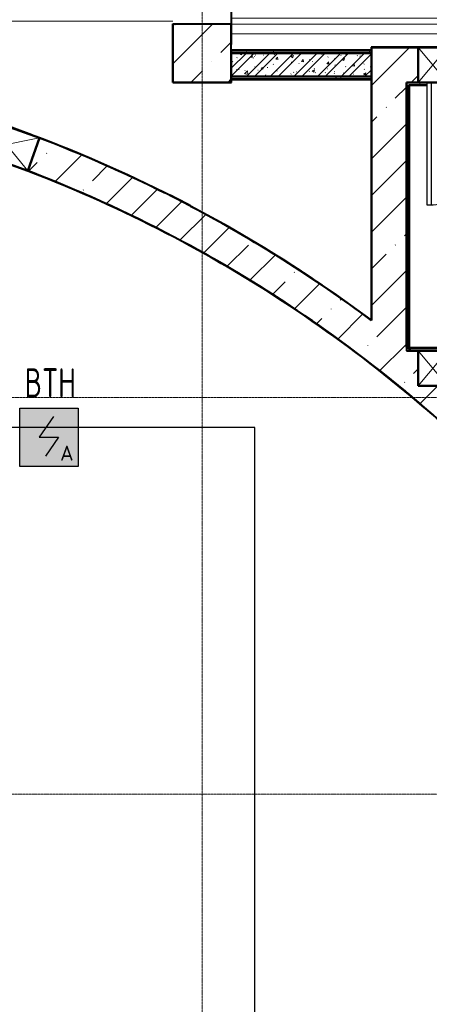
# Model space of a CAD drawing. Header units: millimetres. Extents: x -135639 to 224623, y -383017 to -59102.
# Tile 317 of 494: x 26251 to 29758, y -123821 to -115384. Entities that reach past the tile are written whole.
import ezdxf
from ezdxf.enums import TextEntityAlignment as Align

# ---------------------------------------------------------------- set-up
doc = ezdxf.new("R2010")
doc.units = ezdxf.units.MM
for name, pattern in [('CONTINOUS', [0]), ('Линия сетки', [25, 20, -2.5, 0, -2.5]), ('Сверху', [3.96875, 2.38125, -1.5875]), ('Сверху_2_', [4.5, 3, -1.5])]:
    doc.linetypes.add(name, pattern=pattern)
for name, color, linetype, lineweight in [('A-000-M_MASS', 7, 'Continuous', 18), ('A-200-M_WALL', 7, 'Continuous', 18), ('A-200-M_WALL_EXT', 7, 'Continuous', 18), ('A-200-M_WALL_INT', 7, 'Continuous', 18), ('A-200-M_WALL_PAT', 7, 'Continuous', 40), ('A-242-MB_STAIR', 7, 'Сверху_2_', 18), ('A-314-M_WINDOW', 7, 'Continuous', 18), ('A-325-M_DOOR', 7, 'Continuous', 18), ('A-325-M_DOOR__FRAME', 7, 'Continuous', 30), ('A-325-M_DOOR_PANEL', 7, 'Continuous', 30), ('S-280-M_COLUMN', 7, 'Continuous', 18), ('Z-030-M_GRID', 7, 'Continuous', 9), ('Z-060-M_DETAIL', 7, 'Continuous', 18), ('ПС', 7, 'Continuous', 40), ('СС-011-ПОЖ-СИГНАЛИЗАЦИЯ', 1, 'Continuous', 30)]:
    doc.layers.add(name, color=color, linetype=linetype, lineweight=lineweight)
doc.styles.add('1111', font='isocpeur.ttf')
pattern_1 = [(0, (0, 0), (406.4, 101.6), [33.528, -271.272, 33.528, -271.272, -1625.6]), (0, (0, 0), (406.4, 101.6), [-609.6, 33.528, -576.072, 33.528, -271.272, -711.2]), (0, (0, 0), (406.4, 101.6), [-1524, 33.528, -169.672, 33.528, -474.472]), (120, (152.4, 50.8), (-291.18818, 301.15272), [33.528, -271.272, 33.528, -271.272, -1625.6]), (120, (152.4, 50.8), (-291.18818, 301.15272), [-609.6, 33.528, -576.072, 33.528, -271.272, -711.2]), (120, (152.4, 50.8), (-291.18818, 301.15272), [-1524, 33.528, -169.672, 33.528, -474.472]), (240, (203.2, 254), (-115.21182, -402.75272), [33.528, -271.272, 33.528, -271.272, -1625.6]), (240, (203.2, 254), (-115.21182, -402.75272), [-609.6, 33.528, -576.072, 33.528, -271.272, -711.2]), (240, (203.2, 254), (-115.21182, -402.75272), [-1524, 33.528, -169.672, 33.528, -474.472])]
pattern_2 = [(45, (0, 0), (-314.309, 314.309), []), (45, (314.3, 0), (-314.309, 314.309), [555.625, -111.125, 3.353, -107.772])]

# ---------------------------------------------------------------- blocks, each defined once
blk = doc.blocks.new('101_Дверь_Однопольная - _ПЧ_Мет_1000х2000_ЛК_EIS60_Л-3415675-B1_-7_650_')
at = {"layer": 'A-325-M_DOOR', "color": 253, "lineweight": 30, "true_color": 0xaaaaaa}
for p, q in [((-585, 150), (-600, 150)), ((-600, 150), (-600, 35)), ((-585, 35), (-585, 150)), ((-600, 35), (-585, 35))]:
    blk.add_line(p, q, dxfattribs=at)
at = {"layer": 'A-325-M_DOOR__FRAME', "color": 253, "true_color": 0xaaaaaa}
for p, q in [((-525, 150), (-585, 150)), ((-585, 150), (-585, 35)), ((-525, 110), (-525, 150)), ((-515, 110), (-525, 110)), ((-515, 35), (-515, 110)), ((-585, 35), (-515, 35))]:
    blk.add_line(p, q, dxfattribs=at)
at = {"layer": 'A-325-M_DOOR_PANEL', "color": 253, "true_color": 0xaaaaaa}
for p, q in [((525, 1200), (485, 1200)), ((485, 1200), (485, 150)), ((525, 150), (525, 1200))]:
    blk.add_line(p, q, dxfattribs=at)
blk.add_arc((525, 150), 1050, 90, 180, dxfattribs=at)
blk = doc.blocks.new('CP_ДШ_Hanytex_TopJoint 24C - CP_ДШ_Hanytex_TopJoint 24C-3950245-B1_-7_650_')
at = {"layer": 'A-000-M_MASS', "color": 253, "true_color": 0xaaaaaa}
for p, q in [((3100, 110), (0, 110)), ((3100, 110), (3100, -25)), ((3100, 25), (0, 25)), ((0, 25), (0, -25)), ((0, -25), (0, 25)), ((3100, -25), (3100, 25)), ((0, -25), (3100, -25)), ((3100, -110), (0, -110))]:
    blk.add_line(p, q, dxfattribs=at)
blk = doc.blocks.new('180_ДефШов_ОснЛиния_ - Накладной профиль шир_ 50 мм Пол-V142-B1_-7_650_')
at = {"layer": 'A-000-M_MASS', "color": 253, "true_color": 0xaaaaaa}
blk.add_line((0, 0), (3100, 0), dxfattribs=at)
blk = doc.blocks.new('135_SLK_GD_AR_rvt-1-B1_-7_650_')
at = {"layer": 'A-200-M_WALL_PAT', "lineweight": 9, "true_color": 0xaaaaaa}
h = blk.add_hatch(dxfattribs=at)
h.set_pattern_fill('FP_11', color=253, style=0, pattern_type=2)
h.set_pattern_definition(pattern_1)
h.paths.add_polyline_path([(37400, 77150), (37400, 77170), (36200, 77170), (36200, 77150)])
h = blk.add_hatch(dxfattribs=at)
h.set_pattern_fill('FP_1', color=253, style=0, pattern_type=2)
h.set_pattern_definition([(50, (0, 0), (218.62117, -19.1268), [22.86, -251.46]), (355, (0, 0), (-42.2919, 229.2684), [18.288, -201.168]), (100.451, (18.22, -1.6), (176.3311, 210.13963), [19.428, -213.708]), (46.184, (0, 60.96), (325.29495, -50.4516), [34.29, -377.19]), (96.636, (27.1, 56.76), (284.883, 296.9127), [29.142, -320.562]), (351.184, (0, 60.96), (284.8858, 296.9107), [27.432, -301.752]), (21, (30.48, 45.72), (181.93753, -122.71832), [22.86, -251.46]), (326, (30.48, 45.72), (74.1622, 221.0262), [18.288, -201.168]), (71.451, (45.64, 35.5), (256.10035, 98.30526), [19.428, -213.708]), (37.5, (0, 0), (3.70639, 101.465895), [3.353, -195.377, 3.353, -200.863, -201.93]), (37.5, (0, 0), (3.70639, 101.465895), [-402.946, 3.353, -198.577]), (7.5, (0, 0), (80.18358, 120.21653), [3.353, -113.081, 3.353, -190.805, -76.962]), (7.5, (0, 0), (80.18358, 120.21653), [-310.591, 3.353, -73.609]), (327.5, (-67.97, 0), (162.70865, -6.87497), [3.353, -72.847, 3.353, -234.391, -315.468]), (327.5, (-67.97, 0), (162.70865, -6.87497), [-313.944, 3.353, -312.115]), (317.5, (-98.45, 0), (177.75468, 30.51183), [3.353, -95.707, 3.353, -154.534, -224.028]), (317.5, (-98.45, 0), (177.75468, 30.51183), [-256.946, 3.353, -220.675])])
h.paths.add_polyline_path([(37398, 76950), (37400, 76950), (37400, 77150), (36200, 77150), (36200, 76950)])
h = blk.add_hatch(dxfattribs=at)
h.set_pattern_fill('FP_2', color=253, style=0, pattern_type=2)
h.set_pattern_definition([(45, (0, 0), (-101.02788, 101.02788), []), (45, (67.35, 0), (-101.02788, 101.02788), [])])
h.paths.add_polyline_path([(37398, 76950), (37400, 76950), (37400, 77150), (36200, 77150), (36200, 76950)])
h = blk.add_hatch(dxfattribs=at)
h.set_pattern_fill('FP_11', color=253, style=0, pattern_type=2)
h.set_pattern_definition(pattern_1)
h.paths.add_polyline_path([(36200, 76930), (37400, 76930), (37400, 76950), (36200, 76950)])
h = blk.add_hatch(dxfattribs=at)
h.set_pattern_fill('FP_11', color=253, style=0, pattern_type=2)
h.set_pattern_definition(pattern_1)
h.paths.add_polyline_path([(37700, 74600), (37720, 74600), (37720, 76900), (37700, 76900), (37700, 74998.2)])
h = blk.add_hatch(dxfattribs=at)
h.set_pattern_fill('FP_11', color=253, style=0, pattern_type=2)
h.set_pattern_definition(pattern_1)
h.paths.add_polyline_path([(43080, 76880), (43080, 76900), (37915, 76899.3), (37915, 76880), (43075, 76880)])
h.paths.add_polyline_path([(37720, 76880), (37875, 76880), (37875, 76900), (37720, 76900)])
h = blk.add_hatch(dxfattribs=at)
h.set_pattern_fill('FP_11', color=253, style=0, pattern_type=2)
h.set_pattern_definition(pattern_1)
h.paths.add_polyline_path([(43100, 74600), (43100, 74620), (41880, 74620), (41880, 74600), (43087.7, 74600)])
h.paths.add_polyline_path([(38550, 74600), (38837.5, 74600), (38837.5, 74620), (37720, 74620), (37720, 74600), (38380.2, 74600)])
at = {"layer": 'A-200-M_WALL', "color": 253, "lineweight": 40, "true_color": 0xaaaaaa}
for p, q in [((37400, 77170), (36200, 77170)), ((36200, 76950), (37398, 76950)), ((37398, 76950), (36200, 76950)), ((36200, 76930), (37398, 76930)), ((37398, 76930), (37400, 76930)), ((37720, 74620), (37720, 76880)), ((37720, 76880), (37725, 76880)), ((37725, 76880), (37875, 76880)), ((37725, 74620), (37720, 74620)), ((38837.5, 74620), (37725, 74620))]:
    blk.add_line(p, q, dxfattribs=at)
at = {"layer": 'A-200-M_WALL_INT', "color": 253, "lineweight": 40, "true_color": 0xaaaaaa}
for p, q in [((36202, 77225), (36202, 78250)), ((35700, 77401), (35698, 77401)), ((35698, 77401), (35698, 76900)), ((35700, 76900), (35700, 77401)), ((36200, 77450), (36200, 77225)), ((36200, 77225), (36202, 77225)), ((37400, 77202), (37398, 77202)), ((37398, 77202), (37398, 77175)), ((39298, 77202), (37400, 77202)), ((37400, 77175), (37400, 77200)), ((37400, 77200), (37800, 77200)), ((37400, 77175), (36200, 77175)), ((36200, 77175), (36200, 77150)), ((37400, 77150), (36200, 77150)), ((36200, 77150), (36200, 76950)), ((36200, 77150), (37400, 77150)), ((37398, 77175), (37400, 77175)), ((37400, 77150), (37400, 77175)), ((37400, 76950), (37400, 77150)), ((36200, 76950), (36200, 76925)), ((37398, 76950), (37400, 76950)), ((37400, 76950), (37398, 76950)), ((37400, 76930), (37400, 76950)), ((35698, 76900), (35698, 76898)), ((35698, 76898), (36200, 76898)), ((36200, 76900), (35700, 76900)), ((36200, 76925), (36200, 76900)), ((36200, 76898), (36202, 76898)), ((36202, 76925), (37398, 76925)), ((36202, 76898), (36202, 76925)), ((37398, 76925), (37398, 74863.9)), ((37400, 74862.4), (37400, 76930)), ((37700, 76900), (37700, 74600)), ((37720, 76900), (37700, 76900)), ((37725, 76900), (37720, 76900)), ((37800, 76900), (37725, 76900)), ((37725, 74625), (37725, 76875)), ((37725, 76875), (37875, 76875)), ((35630.1, 75950.5), (35631, 75952.3)), ((35631.9, 75954.1), (35631, 75952.3)), ((35851, 75839.3), (35850.1, 75837.5)), ((35851, 75839.3), (35851.9, 75841.1)), ((37400, 74859.9), (37400, 74862.4)), ((37700, 74600), (37720, 74600)), ((37720, 74600), (37725, 74600)), ((38837.5, 74625), (37725, 74625)), ((37725, 74600), (37800, 74600))]:
    blk.add_line(p, q, dxfattribs=at)
at = {"layer": 'A-200-M_WALL_INT', "color": 253, "lineweight": 40, "true_color": 0xaaaaaa, "flags": 128}
for points in [[(34488, 76450.7), (34320, 76512.1), (34157.8, 76568.7)], [(35631, 75952.3), (35309.8, 76107), (34984, 76252), (34653.9, 76387.1), (34557.9, 76424.2)], [(37398, 74863.9), (37101, 75078), (36797.5, 75282.8), (36487.8, 75478.1), (36172.2, 75663.6), (35851, 75839.3)]]:
    blk.add_lwpolyline(points, dxfattribs=at)
at = {"layer": 'A-200-M_WALL_INT', "color": 253, "lineweight": 40, "true_color": 0xaaaaaa}
for radius, start, end in [(11498, 62.21306, 74.81717), (11798, 63.41375, 69.10813), (11500, 62.21306, 69.22461), (11800, 62.21306, 63.41375), (11802, 62.21306, 63.41375), (11798, 53.30473, 62.21306), (11498, 49.95163, 62.21306), (11500, 49.95163, 62.21306), (11498, 45.3953, 49.95163), (11500, 46.22336, 49.95163)]:
    blk.add_arc((30350, 65400), radius, start, end, dxfattribs=at)
at = {"layer": 'A-242-MB_STAIR', "color": 253, "linetype": 'Сверху', "true_color": 0xaaaaaa}
for p, q in [((37700, 76900), (37700, 74600)), ((39100, 76900), (37700, 76900)), ((37700, 74600), (39100, 74600))]:
    blk.add_line(p, q, dxfattribs=at)
at = {"layer": 'A-000-M_MASS', "color": 253, "lineweight": 18, "true_color": 0xaaaaaa}
for name, p in [('CP_ДШ_Hanytex_TopJoint 24C - CP_ДШ_Hanytex_TopJoint 24C-3950245-B1_-7_650_', (36200, 77425)), ('180_ДефШов_ОснЛиния_ - Накладной профиль шир_ 50 мм Пол-V142-B1_-7_650_', (32600, 77425))]:
    blk.add_blockref(name, p, dxfattribs=at)
at = {"layer": 'A-325-M_DOOR', "color": 253, "lineweight": 18, "true_color": 0xaaaaaa, "rotation": 180}
blk.add_blockref('101_Дверь_Однопольная - _ПЧ_Мет_1000х2000_ЛК_EIS60_Л-3415675-B1_-7_650_', (38400, 77050), dxfattribs=at)
blk = doc.blocks.new('231_Отверстие прямоуг _Окно_Стена_ - Ниша под балку-1562105-B1_-7_650_')
at = {"layer": 'A-314-M_WINDOW', "color": 253, "lineweight": 50, "true_color": 0xaaaaaa}
for p, q in [((0, -150), (0, 150)), ((0, 150), (250, 150)), ((250, 150), (250, -150)), ((250, -150), (0, -150))]:
    blk.add_line(p, q, dxfattribs=at)
at = {"layer": 'Z-060-M_DETAIL', "color": 253, "true_color": 0xaaaaaa}
for p, q in [((0, 150), (0, -150)), ((250, 150), (0, 150)), ((250, 150), (0, -150)), ((0, 150), (250, -150)), ((250, 150), (250, -150)), ((0, -150), (250, -150))]:
    blk.add_line(p, q, dxfattribs=at)
blk = doc.blocks.new('231_Отверстие прямоуг _Окно_Стена_ - Ниша под балку-2513487-B1_-7_650_')
at = {"layer": 'A-314-M_WINDOW', "color": 253, "lineweight": 50, "true_color": 0xaaaaaa}
for p, q in [((-125, -150), (-125, 150)), ((-125, 150), (375, 150)), ((375, 150), (375, -150)), ((375, -150), (-125, -150))]:
    blk.add_line(p, q, dxfattribs=at)
at = {"layer": 'Z-060-M_DETAIL', "color": 253, "true_color": 0xaaaaaa}
for p, q in [((-125, 150), (-125, -150)), ((375, 150), (-125, 150)), ((375, 150), (-125, -150)), ((-125, 150), (375, -150)), ((375, 150), (375, -150)), ((-125, -150), (375, -150))]:
    blk.add_line(p, q, dxfattribs=at)
blk = doc.blocks.new('135_SLK_K1-2-3_KR_rvt-1-B1_-7_650_')
at = {"layer": 'A-200-M_WALL_PAT', "lineweight": 9, "true_color": 0xaaaaaa}
h = blk.add_hatch(dxfattribs=at)
h.set_pattern_fill('FP_20', color=253, style=0, pattern_type=2)
h.set_pattern_definition(pattern_2)
h.paths.add_polyline_path([(35711.1, 75573.9), (35851, 75839.3), (35534.5, 76000.1), (35213.2, 76151.2), (34887.6, 76292.7), (34557.9, 76424.2), (34456.8, 76141.7), (34776.7, 76013.9), (35092.5, 75876.6), (35404.1, 75729.9), (35555.6, 75652.9)])
h.paths.add_polyline_path([(33986, 76310), (34087.1, 76592.6), (33720.3, 76708.5), (33349.9, 76812.3), (32976.4, 76904), (32600, 76983.5), (32600, 76900), (32100, 76900), (32100, 77069.5), (31751.9, 77116.4), (31402.5, 77153), (31052.2, 77179.1), (30701.2, 77194.8), (30350, 77200), (30350, 76900), (30719.9, 76894), (31089.4, 76876.2), (31458.1, 76846.5), (31825.7, 76804.9), (32191.8, 76751.6), (32556, 76686.4), (32917.8, 76609.6), (33277.1, 76521.3), (33633.2, 76421.4), (33672.6, 76408.9)])
h = blk.add_hatch(dxfattribs=at)
h.set_pattern_fill('FP_20', color=253, style=0, pattern_type=2)
h.set_pattern_definition(pattern_2)
h.paths.add_polyline_path([(37700, 74631.3), (37700, 77200), (37400, 77200), (37400, 74862.4), (37550.9, 74748.1)])
h = blk.add_hatch(dxfattribs=at)
h.set_pattern_fill('FP_20', color=253, style=0, pattern_type=2)
h.set_pattern_definition(pattern_2)
h.paths.add_polyline_path([(42650, 76900), (42650, 77200), (42150, 77200), (42150, 76900)])
h.paths.add_polyline_path([(41204.7, 76900), (41900, 76900), (41900, 77200), (39800, 77200), (39800, 76900), (40263.2, 76900)])
h.paths.add_polyline_path([(39000, 76900), (39300, 76900), (39300, 77200), (39000, 77200), (39000, 77015)])
h.paths.add_polyline_path([(37800, 76900), (37800, 77200), (37700, 77200), (37700, 76900)])
h = blk.add_hatch(dxfattribs=at)
h.set_pattern_fill('FP_20', color=253, style=0, pattern_type=2)
h.set_pattern_definition(pattern_2)
h.paths.add_polyline_path([(37937, 74042.2), (38134.9, 74267.6), (38050, 74340.9), (38050, 74300), (37800, 74300), (37800, 74550.2), (37700, 74631.3), (37550.9, 74748.1), (37400, 74862.4), (37152.7, 75041.8), (36900.8, 75214.7), (36644.5, 75381), (36384, 75540.6), (36119.4, 75693.4), (35851, 75839.3), (35711.1, 75573.9), (36008.3, 75411.7), (36300.5, 75240.8), (36587.5, 75061.4), (36869.2, 74873.6), (37145.2, 74677.7), (37438.7, 74454.9), (37679.4, 74261.7), (37800, 74158.9)])
h = blk.add_hatch(dxfattribs=at)
h.set_pattern_fill('FP_20', color=253, style=0, pattern_type=2)
h.set_pattern_definition(pattern_2)
h.paths.add_polyline_path([(43400, 74300), (43400, 74600), (42900, 74600), (42900, 74300), (43087.7, 74300)])
h.paths.add_polyline_path([(42650, 74300), (42650, 74600), (42150, 74600), (42150, 74300)])
h.paths.add_polyline_path([(41900, 74300), (41900, 74600), (38850, 74600), (38850, 74300), (41204.7, 74300)])
h.paths.add_polyline_path([(38550, 74300), (38550, 74600), (38050, 74600), (38050, 74340.9), (38097.9, 74300), (38380.2, 74300)])
h.paths.add_polyline_path([(37800, 74550.2), (37800, 74600), (37739.2, 74600)])
at = {"layer": 'S-280-M_COLUMN', "lineweight": 9, "true_color": 0xaaaaaa}
h = blk.add_hatch(dxfattribs=at)
h.set_pattern_fill('FP_20', color=253, style=0, pattern_type=2)
h.set_pattern_definition(pattern_2)
h.paths.add_polyline_path([(36200, 76900), (36200, 77400), (35700, 77400), (35700, 76900)])
at = {"layer": 'A-200-M_WALL_EXT', "color": 253, "lineweight": 40, "true_color": 0xaaaaaa}
for p, q in [((37400, 77200), (37400, 74862.4)), ((37700, 77200), (37400, 77200)), ((37800, 77200), (37700, 77200)), ((37700, 74631.3), (37700, 76900)), ((37700, 76900), (37800, 76900)), ((37800, 74600), (37739.2, 74600))]:
    blk.add_line(p, q, dxfattribs=at)
at = {"layer": 'A-200-M_WALL_EXT', "color": 253, "true_color": 0xaaaaaa}
blk.add_line((34456.8, 76141.7), (34450.9, 76144), dxfattribs=at)
at = {"layer": 'A-200-M_WALL_EXT', "color": 253, "lineweight": 40, "true_color": 0xaaaaaa, "flags": 128}
for points in [[(37400, 74862.4), (37152.7, 75041.8), (36900.8, 75214.7), (36644.5, 75381), (36384, 75540.6), (36119.4, 75693.4), (35851, 75839.3)], [(37739.2, 74600), (37719.6, 74615.7), (37700, 74631.3)]]:
    blk.add_lwpolyline(points, dxfattribs=at)
at = {"layer": 'A-200-M_WALL_EXT', "color": 253, "true_color": 0xaaaaaa}
blk.add_arc((30350, 65400), 11800, 69.10843, 71.3472, dxfattribs=at)
at = {"layer": 'A-200-M_WALL_EXT', "color": 253, "lineweight": 40, "true_color": 0xaaaaaa}
for radius, start, end in [(11800, 62.21306, 69.10843), (11500, 62.21306, 69.07676), (11500, 48.71993, 62.21306)]:
    blk.add_arc((30350, 65400), radius, start, end, dxfattribs=at)
at = {"layer": 'S-280-M_COLUMN', "color": 253, "lineweight": 40, "true_color": 0xaaaaaa}
for p, q in [((36200, 77400), (35700, 77400)), ((35700, 77400), (35700, 76900)), ((36200, 76900), (36200, 77400)), ((35700, 76900), (36200, 76900))]:
    blk.add_line(p, q, dxfattribs=at)
at = {"layer": 'A-314-M_WINDOW', "color": 253, "lineweight": 18, "true_color": 0xaaaaaa}
for name, p, rotation in [('231_Отверстие прямоуг _Окно_Стена_ - Ниша под балку-1562105-B1_-7_650_', (38050, 77050), 180), ('231_Отверстие прямоуг _Окно_Стена_ - Ниша под балку-2513487-B1_-7_650_', (34389.7, 76325.1), 160.3224141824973)]:
    blk.add_blockref(name, p, dxfattribs=dict(at, rotation=rotation))
blk.add_blockref('231_Отверстие прямоуг _Окно_Стена_ - Ниша под балку-1562105-B1_-7_650_', (37800, 74450), dxfattribs=at)
blk = doc.blocks.new('-1 эт')
at = {"layer": 'Z-030-M_GRID', "color": 253, "linetype": 'Линия сетки', "true_color": 0xaaaaaa}
for p, q in [((35950, -19698.9), (35950, 89252.1)), ((155947.1, 74200), (-3682.6, 74200)), ((155947.3, 70800), (-3682.4, 70800))]:
    blk.add_line(p, q, dxfattribs=at)
at = {"lineweight": 5}
for name in ['135_SLK_GD_AR_rvt-1-B1_-7_650_', '135_SLK_K1-2-3_KR_rvt-1-B1_-7_650_']:
    blk.add_blockref(name, (0, 0), dxfattribs=at)
blk = doc.blocks.new('*U4706')
at = {"lineweight": 35, "true_color": 0xffffff}
h = blk.add_hatch(color=7, dxfattribs=at)
h.dxf.hatch_style = 1
h.paths.add_polyline_path([(0, 499.6), (0, 0), (499.6, 0), (499.6, 499.6)])
at = {"color": 1, "linetype": 'ByBlock', "lineweight": -2}
for p, q in [((289.5, 426.3), (166.9, 249.8)), ((166.9, 249.8), (332.7, 249.8)), ((332.7, 249.8), (219.3, 86.3))]:
    blk.add_line(p, q, dxfattribs=at)
at = {"color": 1, "linetype": 'ByBlock', "lineweight": -2, "ltscale": 0.1}
blk.add_lwpolyline([(0, 499.6), (499.6, 499.6), (499.6, 0), (0, 0)], close=True, dxfattribs=at)
at = {"color": 1, "linetype": 'ByBlock', "lineweight": -2, "ltscale": 1000, "style": '1111'}
blk.add_text('A', height=128.1, dxfattribs=at).set_placement((403.4, 49.2), align=Align.CENTER)
at = {"color": 0, "linetype": 'ByBlock', "lineweight": -2, "style": '1111'}
blk.add_attdef('INDEX', (-63.3, -234.7), '', height=125, dxfattribs=at)
at = {"color": 0, "linetype": 'ByBlock', "lineweight": -2, "style": '1111', "flags": 1}
for tag, p in [('NAME_DEVICE', (-64.1, -421.2)), ('NUM_POM', (-81.6, -847))]:
    blk.add_attdef(tag, p, '', height=125, dxfattribs=at)
at = {"color": 0, "linetype": 'ByBlock', "lineweight": -2, "style": '1111', "width": 0.7}
blk.add_attdef('NUM_DEVICE', (-64.1, -629.5), '', height=125, dxfattribs=at)

msp = doc.modelspace()

# ---------------------------------------------------------------- linework, layer by layer
at = {"layer": 'СС-011-ПОЖ-СИГНАЛИЗАЦИЯ', "lineweight": 30}
msp.add_lwpolyline([(12732.9, -135281.5), (38015.5, -135281.5), (38015.5, -131162.9), (30823.4, -131162.9), (30823.4, -129991.9), (33718.7, -129991.9), (33718.7, -124556.6), (32037.1, -124556.6), (32037.1, -126824), (28265.7, -126824), (28265.7, -118878.5), (25191.8, -118878.5), (25191.8, -122903.9), (20125.1, -122903.9), (20125.1, -118405.2), (18867.6, -118405.2)], dxfattribs=at)

# ---------------------------------------------------------------- block references
msp.add_blockref('-1 эт', (-8136.8, -192821.5))
at = {"layer": 'ПС', "color": 7, "linetype": 'CONTINOUS', "lineweight": 30, "ltscale": 100}
ref = msp.add_blockref('*U4706', (26251.4, -119212), dxfattribs=dict(at, xscale=1.000736, yscale=1.000736, zscale=1.000736))
ref.add_attrib('NUM_DEVICE', 'BTH', dxfattribs={"layer": '0', "color": 0, "linetype": 'ByBlock', "lineweight": -2, "ltscale": 100, "height": 250.18, "style": '1111', "width": 0.7}).set_placement((26513.2, -118621.5), align=Align.CENTER)

doc.saveas('drawing.dxf')
